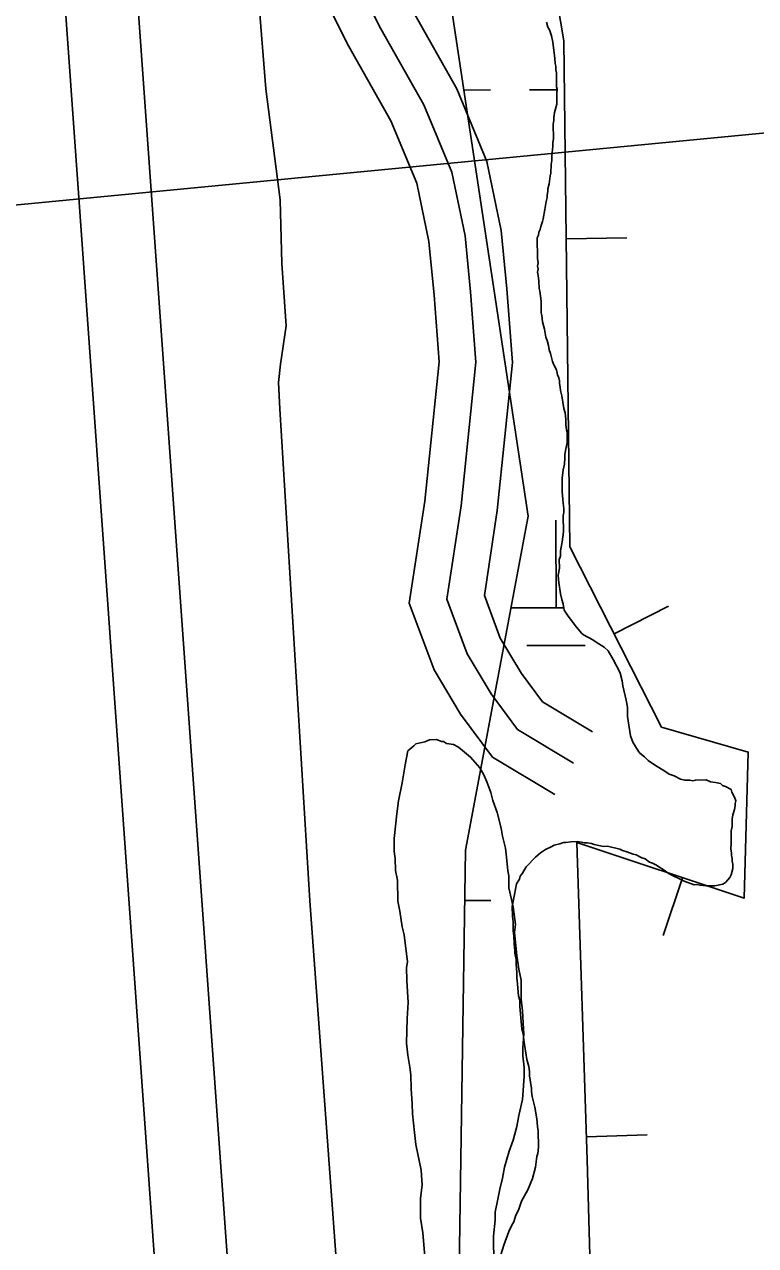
# Model space of a CAD drawing. Extents: x 3279314 to 3317160, y 734079 to 759431.
# Drawn here: x 3296264 to 3296564, y 748560 to 749061 of the extents above; entities that cross this region are included whole.
import ezdxf

# ---------------------------------------------------------------- set-up
doc = ezdxf.new("R2010")
doc.units = 0
for name, color, linetype in [('V-BORW-LINE', 7, 'Continuous'), ('V-LEVE-TOET', 7, 'Continuous'), ('V-ROAD-CNTR', 7, 'Continuous'), ('V-SITE-VEGE', 7, 'Continuous'), ('V-SURV-LINE', 7, 'Continuous'), ('V-UTIL-LINE', 7, 'Continuous'), ('V-WETL-SWMP', 7, 'Continuous')]:
    doc.layers.add(name, color=color, linetype=linetype)

msp = doc.modelspace()

# ---------------------------------------------------------------- linework, layer by layer
at = {"layer": 'V-BORW-LINE'}
for p, q in [((3296486.58, 748973.05), (3296511.57, 748973.35)), ((3296506.31, 748810.83), (3296528.59, 748822.18)), ((3296534.37, 748710.73), (3296526.48, 748687.01)), ((3296494.92, 748604.4), (3296519.91, 748605.23))]:
    msp.add_line(p, q, dxfattribs=at)
for points in [[(3296285.83, 747515.92), (3296411.16, 747650.39), (3296467.31, 747785.8), (3296510.64, 747881.84), (3296538.49, 748031.66), (3296531.55, 748112.74), (3296505.76, 748217.36), (3296495.23, 748594.98), (3296490.94, 748725.17), (3296559.63, 748702.33), (3296561.39, 748762.33), (3296525.79, 748772.61), (3296488.11, 748846.56), (3296485.59, 749054.3), (3296445.82, 749289.2), (3296418.59, 749487.94), (3296423.02, 749659.58), (3296449.85, 749768.8), (3296429.86, 749846.6), (3296356.36, 750138.12)], [(3296356.36, 750138.12), (3296429.86, 749846.6), (3296449.85, 749768.8), (3296423.02, 749659.58), (3296418.59, 749487.94), (3296445.82, 749289.2), (3296485.59, 749054.3), (3296488.11, 748846.56), (3296525.79, 748772.61), (3296561.39, 748762.33), (3296559.63, 748702.33), (3296490.94, 748725.17), (3296495.23, 748594.98), (3296505.76, 748217.36), (3296531.55, 748112.74), (3296538.49, 748031.66), (3296510.64, 747881.84), (3296467.31, 747785.8), (3296411.16, 747650.39), (3296285.83, 747515.92)]]:
    msp.add_lwpolyline(points, dxfattribs=at)
at = {"layer": 'V-LEVE-TOET'}
msp.add_lwpolyline([(3296398.58, 748466.82), (3296381.35, 748701.28), (3296368.97, 748903.15), (3296368.43, 748914.02), (3296369.35, 748921.49), (3296371.57, 748937.25), (3296369.84, 748962.83), (3296369.11, 748989.03), (3296363.3, 749034.52), (3296357.57, 749106.43)], dxfattribs=at)
at = {"layer": 'V-ROAD-CNTR'}
for points in [[(3296393.56, 749092.88), (3296410.52, 749059.23), (3296428.16, 749028), (3296439.69, 749000.33), (3296445.11, 748974.18), (3296447.3, 748951.17), (3296449.55, 748922.36), (3296443.42, 748863.39), (3296437.61, 748825.05), (3296445.92, 748802.58), (3296455.74, 748786.22), (3296466.62, 748771.62), (3296489.64, 748757.75)], [(3296393.56, 749092.88), (3296410.52, 749059.23), (3296428.16, 749028), (3296439.69, 749000.33), (3296445.11, 748974.18), (3296447.3, 748951.17), (3296449.55, 748922.36), (3296443.42, 748863.39), (3296437.61, 748825.05), (3296445.92, 748802.58), (3296455.74, 748786.22), (3296466.62, 748771.62), (3296489.64, 748757.75)], [(3296379.8, 749086.84), (3296397.28, 749052.16), (3296414.65, 749021.4), (3296425.29, 748995.88), (3296430.26, 748971.94), (3296432.35, 748949.88), (3296434.49, 748922.55), (3296428.53, 748865.29), (3296422.2, 748823.48), (3296432.34, 748796.06), (3296443.27, 748777.86), (3296456.35, 748760.29), (3296481.9, 748744.9)], [(3296423.75, 749066.29), (3296441.66, 749034.6), (3296454.09, 749004.78), (3296459.97, 748976.42), (3296462.24, 748952.47), (3296464.61, 748922.16), (3296458.3, 748861.49), (3296453.02, 748826.63), (3296459.5, 748809.1), (3296468.22, 748794.58), (3296476.89, 748782.95), (3296497.38, 748770.6)]]:
    msp.add_lwpolyline(points, dxfattribs=at)
at = {"layer": 'V-SITE-VEGE'}
for points in [[(3296423.41, 748617.95), (3296422.92, 748624.07), (3296422.85, 748629.78), (3296422.41, 748633.04), (3296421.53, 748637.93), (3296421.06, 748642.82), (3296421.34, 748653.02), (3296421.67, 748659.55), (3296421.15, 748668.53), (3296421.08, 748673.83), (3296421.46, 748676.28), (3296420.1, 748687.28), (3296419.24, 748690.54), (3296418.35, 748697.05), (3296417.48, 748701.12), (3296417.37, 748709.69), (3296416.51, 748713.76), (3296416.45, 748718.66), (3296416, 748721.51), (3296415.94, 748726.81), (3296417.03, 748737.03), (3296417.78, 748742.34), (3296419.32, 748749.71), (3296420.46, 748757.07), (3296421.61, 748762.79), (3296424.03, 748764.86), (3296424.84, 748765.69), (3296428.5, 748766.55), (3296430.53, 748767.4), (3296433.39, 748767.43), (3296435.44, 748766.64), (3296436.25, 748766.65), (3296437.49, 748765.85), (3296440.35, 748765.47)], [(3296440.35, 748765.47), (3296442.4, 748764.28), (3296447.35, 748760.26), (3296451.08, 748755.81), (3296452.74, 748752.98), (3296454, 748750.14), (3296455.69, 748745.67), (3296456.55, 748742.42), (3296458.24, 748737.54), (3296459.95, 748731.03), (3296460.4, 748727.77), (3296461.69, 748722.89), (3296462.14, 748719.22), (3296462.62, 748713.52), (3296463.05, 748711.48), (3296463.11, 748706.59), (3296464.84, 748698.86), (3296465.75, 748691.52), (3296465.38, 748688.25), (3296466.31, 748678.88), (3296467.2, 748673.18), (3296468.07, 748668.7), (3296468.17, 748660.95), (3296468.64, 748656.06), (3296469.14, 748648.72), (3296469.16, 748646.68), (3296468.83, 748640.96), (3296468.87, 748637.7), (3296469.33, 748632.81), (3296469.38, 748629.14), (3296468.68, 748619.74), (3296467.13, 748613.19), (3296466.37, 748608.69), (3296464.81, 748602.96), (3296463.23, 748598.45), (3296461.27, 748591.9), (3296460.51, 748587.4), (3296459.34, 748582.9), (3296458.58, 748578.81), (3296457.42, 748573.49), (3296457.46, 748570.23), (3296456.73, 748563.69), (3296456.87, 748552.26)], [(3296429.66, 748542.13), (3296427.74, 748564.96), (3296426.85, 748571.07), (3296426.75, 748579.23), (3296427.49, 748584.54), (3296427.01, 748590.66), (3296424.84, 748601.24), (3296424.37, 748606.13), (3296423.46, 748613.88), (3296423.41, 748617.95)]]:
    msp.add_lwpolyline(points, dxfattribs=at)
at = {"layer": 'V-SURV-LINE'}
for points in [[(3296363.66, 747907.61), (3296240.05, 749638.67)], [(3296269.97, 749640.8), (3296393.58, 747909.73)]]:
    msp.add_lwpolyline(points, dxfattribs=at)
at = {"layer": 'V-UTIL-LINE'}
msp.add_lwpolyline([(3304027.97, 750945.74), (3303894.99, 750732.75), (3303249.65, 750691.96), (3302193.31, 750688.38), (3301481.02, 750622.34), (3300650.44, 750327.65), (3299421.61, 749903.28), (3298370.37, 749534.8), (3297016.1, 749059.45), (3296218.35, 748982.83)], dxfattribs=at)
at = {"layer": 'V-WETL-SWMP'}
for p, q in [((3296444.6, 749034.07), (3296455.49, 749034.08)), ((3296471.49, 749034.08), (3296482.89, 749034.09)), ((3296482.44, 748821.48), (3296482.42, 748857.48)), ((3296463.96, 748821.48), (3296485.65, 748821.49)), ((3296470.45, 748806.05), (3296494.45, 748806.06)), ((3296445.01, 748701.39), (3296455.66, 748701.4))]:
    msp.add_line(p, q, dxfattribs=at)
for points in [[(3296779.36, 751764.63), (3296679.15, 751694.43), (3296558.91, 751564.06), (3296371.1, 751261.6), (3296358.49, 751112.77), (3296222.65, 750473.17), (3296179.82, 750207.51), (3296248.27, 750079.83), (3296348.47, 749969.51), (3296388.55, 749889.29), (3296408.6, 749768.94), (3296388.23, 749630.47), (3296396.8, 749350.52), (3296471.03, 748859.18), (3296445.33, 748722.06), (3296439.62, 748350.7), (3296459.61, 748125.03), (3296485.3, 747970.77), (3296458.7, 747833.43), (3296378.53, 747703.05), (3296308.39, 747612.8), (3296188.14, 747512.51)], [(3296779.36, 751764.63), (3296679.15, 751694.43), (3296558.91, 751564.06), (3296371.1, 751261.6), (3296358.49, 751112.77), (3296222.65, 750473.17), (3296179.82, 750207.51), (3296248.27, 750079.83), (3296348.47, 749969.51), (3296388.55, 749889.29), (3296408.6, 749768.94), (3296388.23, 749630.47), (3296396.8, 749350.52), (3296471.03, 748859.18), (3296445.33, 748722.06), (3296439.62, 748350.7), (3296459.61, 748125.03), (3296485.3, 747970.77), (3296458.7, 747833.43), (3296378.53, 747703.05), (3296308.39, 747612.8), (3296188.14, 747512.51)], [(3296486.73, 748894.63), (3296486.44, 748896.68), (3296486.41, 748898.99), (3296486.12, 748901.56), (3296485.59, 748903.35), (3296484.75, 748908.48), (3296484.21, 748910.79), (3296484.19, 748912.08), (3296483.92, 748913.62), (3296483.91, 748914.64), (3296483.63, 748915.93), (3296483.1, 748917.2), (3296482.56, 748919.25), (3296481.51, 748921.3), (3296480.98, 748922.58), (3296480.17, 748925.91), (3296479.63, 748927.44), (3296479.35, 748929.24), (3296478.81, 748931.29), (3296478.29, 748932.57), (3296477.73, 748935.9), (3296476.92, 748938.98), (3296476.63, 748941.54), (3296476.36, 748942.57), (3296476.3, 748947.45), (3296475.74, 748951.56), (3296475.47, 748952.58), (3296475.43, 748955.67), (3296475.14, 748957.98), (3296474.87, 748959.26), (3296475.11, 748960.55), (3296474.84, 748961.83), (3296475.08, 748963.12), (3296474.8, 748964.91), (3296474.69, 748973.39), (3296475.2, 748974.43), (3296475.44, 748975.72), (3296475.94, 748976.75), (3296476.18, 748978.04), (3296476.92, 748980.1), (3296477.17, 748981.14), (3296477.89, 748985), (3296478.36, 748988.35), (3296478.86, 748989.9), (3296478.85, 748990.93), (3296479.08, 748992.47), (3296479.07, 748993.5), (3296479.56, 748995.56), (3296480.03, 748998.91), (3296480.28, 748999.94), (3296480.26, 749001.22), (3296480.5, 749002.26), (3296480.49, 749003.54), (3296480.73, 749005.09), (3296480.7, 749006.89), (3296481.17, 749011), (3296481.15, 749012.55), (3296481.39, 749014.09), (3296481.31, 749020), (3296481.55, 749021.55), (3296481.53, 749022.83), (3296481.77, 749024.89), (3296482.75, 749028.24), (3296482.7, 749032.61), (3296482.93, 749034.42), (3296482.66, 749035.44), (3296482.59, 749041.09), (3296482.32, 749042.38), (3296482.3, 749043.92), (3296482.03, 749044.94), (3296482, 749047), (3296481.15, 749053.67), (3296480.6, 749056.24), (3296479.8, 749058.8), (3296479.02, 749059.82), (3296478.48, 749061.86)], [(3296486.73, 748894.63), (3296486.44, 748896.68), (3296486.41, 748898.99), (3296486.12, 748901.56), (3296485.59, 748903.35), (3296484.75, 748908.48), (3296484.21, 748910.79), (3296484.19, 748912.08), (3296483.92, 748913.62), (3296483.91, 748914.64), (3296483.63, 748915.93), (3296483.1, 748917.2), (3296482.56, 748919.25), (3296481.51, 748921.3), (3296480.98, 748922.58), (3296480.17, 748925.91), (3296479.63, 748927.44), (3296479.35, 748929.24), (3296478.81, 748931.29), (3296478.29, 748932.57), (3296477.73, 748935.9), (3296476.92, 748938.98), (3296476.63, 748941.54), (3296476.36, 748942.57), (3296476.3, 748947.45), (3296475.74, 748951.56), (3296475.47, 748952.58), (3296475.43, 748955.67), (3296475.14, 748957.98), (3296474.87, 748959.26), (3296475.11, 748960.55), (3296474.84, 748961.83), (3296475.08, 748963.12), (3296474.8, 748964.91), (3296474.69, 748973.39), (3296475.2, 748974.43), (3296475.44, 748975.72), (3296475.94, 748976.75), (3296476.18, 748978.04), (3296476.92, 748980.1), (3296477.17, 748981.14), (3296477.89, 748985), (3296478.36, 748988.35), (3296478.86, 748989.9), (3296478.85, 748990.93), (3296479.08, 748992.47), (3296479.07, 748993.5), (3296479.56, 748995.56), (3296480.03, 748998.91), (3296480.28, 748999.94), (3296480.26, 749001.22), (3296480.5, 749002.26), (3296480.49, 749003.54), (3296480.73, 749005.09), (3296480.7, 749006.89), (3296481.17, 749011), (3296481.15, 749012.55), (3296481.39, 749014.09), (3296481.31, 749020), (3296481.55, 749021.55), (3296481.53, 749022.83), (3296481.77, 749024.89), (3296482.75, 749028.24), (3296482.7, 749032.61), (3296482.93, 749034.42), (3296482.66, 749035.44), (3296482.59, 749041.09), (3296482.32, 749042.38), (3296482.3, 749043.92), (3296482.03, 749044.94), (3296482, 749047), (3296481.15, 749053.67), (3296480.6, 749056.24), (3296479.8, 749058.8), (3296479.02, 749059.82), (3296478.48, 749061.86)], [(3296522.09, 748716.68), (3296523.65, 748715.93), (3296524.68, 748715.17), (3296526.49, 748714.16), (3296528.83, 748712.39), (3296535.04, 748709.38), (3296539.17, 748707.89), (3296540.2, 748707.91), (3296541.48, 748707.66), (3296544.06, 748707.44), (3296547.66, 748707.48), (3296550.99, 748708.04), (3296552.01, 748708.82), (3296553.02, 748709.86), (3296553.78, 748710.9), (3296554.28, 748711.94), (3296555.02, 748714.52), (3296555, 748716.32), (3296554.73, 748717.6), (3296554.71, 748718.62), (3296554.44, 748719.91), (3296554.43, 748720.93), (3296554.15, 748722.47), (3296554.38, 748725.05), (3296554.32, 748729.93), (3296554.81, 748731.73), (3296554.77, 748734.82), (3296555, 748736.62), (3296555.75, 748738.69), (3296555.99, 748740.23), (3296555.98, 748741.26), (3296556.22, 748742.29), (3296555.69, 748743.83), (3296554.63, 748745.87), (3296554.36, 748746.9), (3296552.03, 748748.15), (3296550.74, 748748.65), (3296549.96, 748749.41), (3296547.9, 748749.9), (3296545.84, 748750.13), (3296544.03, 748750.88), (3296539.66, 748750.83), (3296538.64, 748750.56), (3296537.35, 748750.8), (3296535.29, 748750.77), (3296533.49, 748751.26), (3296530.9, 748752.52), (3296528.84, 748753.26), (3296527.54, 748754.27), (3296522.88, 748757.04), (3296520.29, 748758.81), (3296518.72, 748760.33), (3296516.91, 748761.85), (3296516.12, 748762.87), (3296514.02, 748766.44), (3296512.96, 748769), (3296511.83, 748776.96), (3296511.79, 748780.81), (3296511.24, 748783.63), (3296509.88, 748789.53), (3296509.6, 748791.58), (3296508.79, 748794.66), (3296508.26, 748795.93), (3296507.21, 748797.72), (3296505.89, 748800.27), (3296503.79, 748803.85), (3296502.23, 748805.37), (3296498.86, 748807.38), (3296497.56, 748808.4), (3296493.68, 748810.4), (3296492.9, 748811.17), (3296490.29, 748814.22), (3296487.16, 748818.55), (3296485.84, 748820.59), (3296485.3, 748823.15), (3296484.76, 748824.95), (3296484.22, 748827.25), (3296483.65, 748831.87), (3296483.38, 748833.15), (3296483.35, 748834.95), (3296483.83, 748837.79), (3296483.79, 748841.38), (3296484.29, 748842.68), (3296484.26, 748844.99), (3296484.98, 748848.6), (3296485.45, 748852.71), (3296485.36, 748859.4), (3296485.6, 748860.69), (3296485.58, 748862.23), (3296485.3, 748864.54), (3296485.28, 748866.08), (3296484.98, 748869.16), (3296484.91, 748874.81), (3296485.39, 748878.16), (3296485.87, 748880.48), (3296486.1, 748883.05), (3296486.08, 748884.34), (3296486.32, 748886.14), (3296487.05, 748889.23), (3296486.99, 748893.6), (3296486.73, 748894.63)], [(3296522.09, 748716.68), (3296523.65, 748715.93), (3296524.68, 748715.17), (3296526.49, 748714.16), (3296528.83, 748712.39), (3296535.04, 748709.38), (3296539.17, 748707.89), (3296540.2, 748707.91), (3296541.48, 748707.66), (3296544.06, 748707.44), (3296547.66, 748707.48), (3296550.99, 748708.04), (3296552.01, 748708.82), (3296553.02, 748709.86), (3296553.78, 748710.9), (3296554.28, 748711.94), (3296555.02, 748714.52), (3296555, 748716.32), (3296554.73, 748717.6), (3296554.71, 748718.62), (3296554.44, 748719.91), (3296554.43, 748720.93), (3296554.15, 748722.47), (3296554.38, 748725.05), (3296554.32, 748729.93), (3296554.81, 748731.73), (3296554.77, 748734.82), (3296555, 748736.62), (3296555.75, 748738.69), (3296555.99, 748740.23), (3296555.98, 748741.26), (3296556.22, 748742.29), (3296555.69, 748743.83), (3296554.63, 748745.87), (3296554.36, 748746.9), (3296552.03, 748748.15), (3296550.74, 748748.65), (3296549.96, 748749.41), (3296547.9, 748749.9), (3296545.84, 748750.13), (3296544.03, 748750.88), (3296539.66, 748750.83), (3296538.64, 748750.56), (3296537.35, 748750.8), (3296535.29, 748750.77), (3296533.49, 748751.26), (3296530.9, 748752.52), (3296528.84, 748753.26), (3296527.54, 748754.27), (3296522.88, 748757.04), (3296520.29, 748758.81), (3296518.72, 748760.33), (3296516.91, 748761.85), (3296516.12, 748762.87), (3296514.02, 748766.44), (3296512.96, 748769), (3296511.83, 748776.96), (3296511.79, 748780.81), (3296511.24, 748783.63), (3296509.88, 748789.53), (3296509.6, 748791.58), (3296508.79, 748794.66), (3296508.26, 748795.93), (3296507.21, 748797.72), (3296505.89, 748800.27), (3296503.79, 748803.85), (3296502.23, 748805.37), (3296498.86, 748807.38), (3296497.56, 748808.4), (3296493.68, 748810.4), (3296492.9, 748811.17), (3296490.29, 748814.22), (3296487.16, 748818.55), (3296485.84, 748820.59), (3296485.3, 748823.15), (3296484.76, 748824.95), (3296484.22, 748827.25), (3296483.65, 748831.87), (3296483.38, 748833.15), (3296483.35, 748834.95), (3296483.83, 748837.79), (3296483.79, 748841.38), (3296484.29, 748842.68), (3296484.26, 748844.99), (3296484.98, 748848.6), (3296485.45, 748852.71), (3296485.36, 748859.4), (3296485.6, 748860.69), (3296485.58, 748862.23), (3296485.3, 748864.54), (3296485.28, 748866.08), (3296484.98, 748869.16), (3296484.91, 748874.81), (3296485.39, 748878.16), (3296485.87, 748880.48), (3296486.1, 748883.05), (3296486.08, 748884.34), (3296486.32, 748886.14), (3296487.05, 748889.23), (3296486.99, 748893.6), (3296486.73, 748894.63)], [(3296459.83, 748556.02), (3296461.06, 748559.89), (3296463.05, 748565.57), (3296464.3, 748568.16), (3296465.06, 748569.45), (3296465.8, 748571.77), (3296466.3, 748573.07), (3296467.05, 748574.36), (3296468.29, 748577.97), (3296470.81, 748582.63), (3296472.8, 748587.28), (3296474.03, 748591.93), (3296474.49, 748596.3), (3296474.99, 748597.59), (3296475.21, 748600.17), (3296475.13, 748606.85), (3296474.85, 748608.64), (3296474.56, 748611.72), (3296473.73, 748616.6), (3296472.64, 748620.95), (3296472.36, 748623.01), (3296472.35, 748624.29), (3296471.51, 748629.42), (3296471.49, 748631.22), (3296471.21, 748633.28), (3296470.4, 748636.09), (3296469.27, 748644.05), (3296468.98, 748646.87), (3296468.44, 748648.66), (3296467.56, 748657.91), (3296467.53, 748660.48), (3296466.99, 748662.27), (3296466.69, 748665.35), (3296466.67, 748667.15), (3296466.38, 748669.72), (3296466.35, 748672.03), (3296466.06, 748675.11), (3296466.03, 748677.17), (3296465.49, 748679.73), (3296465.47, 748680.76), (3296465.18, 748683.58), (3296465.14, 748686.92), (3296464.86, 748688.98), (3296464.81, 748692.58), (3296464.53, 748694.88), (3296464.48, 748699), (3296464.96, 748701.83), (3296465.44, 748703.89), (3296466.16, 748708.27), (3296467.42, 748710.09), (3296467.67, 748711.37), (3296468.68, 748712.67), (3296470.19, 748715.26), (3296473.99, 748719.17), (3296476.03, 748720.99), (3296478.07, 748722.3), (3296480.37, 748723.36), (3296481.64, 748724.14), (3296483.95, 748724.69), (3296485.49, 748725.22), (3296486.51, 748725.23), (3296488.57, 748725.52), (3296491.14, 748725.55), (3296492.94, 748725.31), (3296493.97, 748725.07), (3296495.26, 748725.08), (3296497.06, 748724.85), (3296498.09, 748724.35), (3296501.96, 748723.62), (3296503.5, 748723.64), (3296508.66, 748722.42), (3296509.69, 748721.92), (3296511.5, 748721.43), (3296514.08, 748720.43), (3296515.37, 748720.19), (3296517.7, 748718.94), (3296518.99, 748718.44), (3296520.8, 748717.18), (3296522.09, 748716.68)], [(3296459.83, 748556.02), (3296461.06, 748559.89), (3296463.05, 748565.57), (3296464.3, 748568.16), (3296465.06, 748569.45), (3296465.8, 748571.77), (3296466.3, 748573.07), (3296467.05, 748574.36), (3296468.29, 748577.97), (3296470.81, 748582.63), (3296472.8, 748587.28), (3296474.03, 748591.93), (3296474.49, 748596.3), (3296474.99, 748597.59), (3296475.21, 748600.17), (3296475.13, 748606.85), (3296474.85, 748608.64), (3296474.56, 748611.72), (3296473.73, 748616.6), (3296472.64, 748620.95), (3296472.36, 748623.01), (3296472.35, 748624.29), (3296471.51, 748629.42), (3296471.49, 748631.22), (3296471.21, 748633.28), (3296470.4, 748636.09), (3296469.27, 748644.05), (3296468.98, 748646.87), (3296468.44, 748648.66), (3296467.56, 748657.91), (3296467.53, 748660.48), (3296466.99, 748662.27), (3296466.69, 748665.35), (3296466.67, 748667.15), (3296466.38, 748669.72), (3296466.35, 748672.03), (3296466.06, 748675.11), (3296466.03, 748677.17), (3296465.49, 748679.73), (3296465.47, 748680.76), (3296465.18, 748683.58), (3296465.14, 748686.92), (3296464.86, 748688.98), (3296464.81, 748692.58), (3296464.53, 748694.88), (3296464.48, 748699), (3296464.96, 748701.83), (3296465.44, 748703.89), (3296466.16, 748708.27), (3296467.42, 748710.09), (3296467.67, 748711.37), (3296468.68, 748712.67), (3296470.19, 748715.26), (3296473.99, 748719.17), (3296476.03, 748720.99), (3296478.07, 748722.3), (3296480.37, 748723.36), (3296481.64, 748724.14), (3296483.95, 748724.69), (3296485.49, 748725.22), (3296486.51, 748725.23), (3296488.57, 748725.52), (3296491.14, 748725.55), (3296492.94, 748725.31), (3296493.97, 748725.07), (3296495.26, 748725.08), (3296497.06, 748724.85), (3296498.09, 748724.35), (3296501.96, 748723.62), (3296503.5, 748723.64), (3296508.66, 748722.42), (3296509.69, 748721.92), (3296511.5, 748721.43), (3296514.08, 748720.43), (3296515.37, 748720.19), (3296517.7, 748718.94), (3296518.99, 748718.44), (3296520.8, 748717.18), (3296522.09, 748716.68)]]:
    msp.add_lwpolyline(points, dxfattribs=at)

doc.saveas('drawing.dxf')
